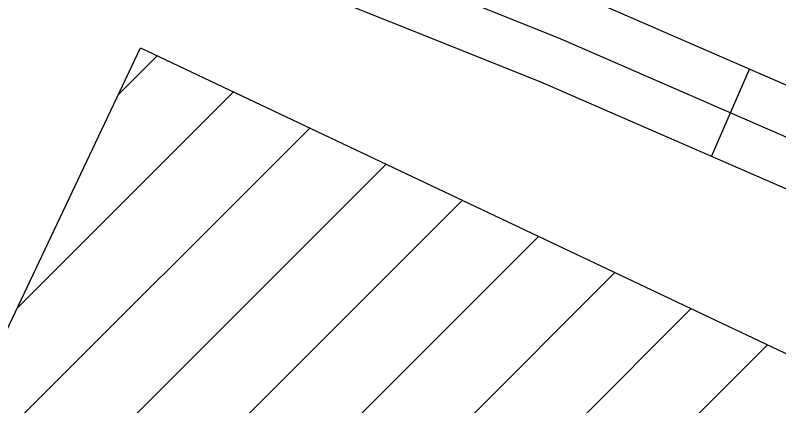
# Model space of a CAD drawing. Extents: x 3392644 to 3430565, y 576657 to 602123.
# Drawn here: x 3412232.2 to 3412472.3, y 595574.8 to 595697.7 of the extents above; entities that cross this region are included whole.
import ezdxf

# ---------------------------------------------------------------- set-up
doc = ezdxf.new("R2010")
doc.units = 0
doc.layers.add('V-BLDG-OTLN', color=7, linetype='Continuous')
doc.layers.add('V-ROAD-CNTR', color=7, linetype='Continuous')

msp = doc.modelspace()

# ---------------------------------------------------------------- linework, layer by layer
at = {"layer": 'V-BLDG-OTLN'}
for p, q in [((3412264.66, 595672.78), (3412276.82, 595684.93)), ((3412232.85, 595605.61), (3412300.81, 595673.57)), ((3412201.03, 595538.44), (3412324.8, 595662.2)), ((3412169.21, 595471.26), (3412348.79, 595650.84)), ((3412182.13, 595448.83), (3412372.78, 595639.48)), ((3412206.12, 595437.46), (3412396.77, 595628.11)), ((3412230.11, 595426.1), (3412420.76, 595616.75)), ((3412254.1, 595414.73), (3412444.76, 595605.39)), ((3412278.1, 595403.37), (3412468.75, 595594.02))]:
    msp.add_line(p, q, dxfattribs=at)
msp.add_lwpolyline([(3412430.51, 595331.18), (3412162.9, 595457.93), (3412271.59, 595687.41), (3412577.42, 595542.55), (3412505.11, 595389.88), (3412517.47, 595384.02), (3412511.72, 595371.89), (3412461.14, 595395.85)], close=True, dxfattribs=at)
at = {"layer": 'V-ROAD-CNTR'}
msp.add_line((3412451.09, 595653.27), (3412463.08, 595680.77), dxfattribs=at)
for points in [[(3412099.96, 595423.72), (3412097.25, 595478.44), (3412120.47, 595550.26), (3412153.38, 595603.12), (3412178.03, 595669.28), (3412206.52, 595720.81), (3412230.54, 595738.4), (3412256.11, 595745.2), (3412308.38, 595728.54), (3412402.99, 595690.6), (3412502.91, 595647.04)], [(3412508.91, 595660.79), (3412408.78, 595704.44), (3412311.28, 595743.54)], [(3412496.92, 595633.29), (3412397.2, 595676.76), (3412303.31, 595714.42), (3412255.73, 595729.58), (3412237.12, 595724.63), (3412218.05, 595710.66), (3412191.69, 595663), (3412166.91, 595596.47), (3412134.18, 595543.89), (3412112.37, 595476.43), (3412114.94, 595424.46)]]:
    msp.add_lwpolyline(points, dxfattribs=at)

doc.saveas('drawing.dxf')
